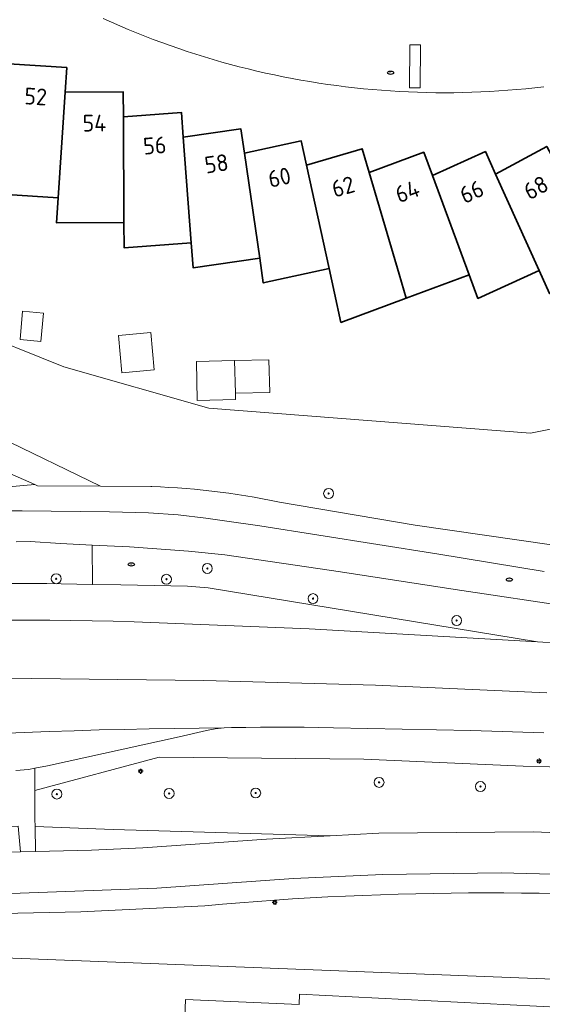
# Model space of a CAD drawing. Header units: metres. Extents: x 152610 to 160096, y 456114 to 462495.
# Tile 509 of 656: x 158143 to 158185, y 460450 to 460530. Entities that reach past the tile are written whole.
import ezdxf
from ezdxf.enums import TextEntityAlignment as Align

# ---------------------------------------------------------------- set-up
doc = ezdxf.new("R2010")
doc.units = ezdxf.units.M
doc.header["$LTSCALE"] = 0.5
doc.layers.get('0').update_dxf_attribs({"linetype": 'CONTINUOUS'})
for name, color, linetype, lineweight in [('B-PV-GR-BEPLANTING_CULTUUR_BOSPLANTSOEN-GV', 251, 'CONTINUOUS', 18), ('B-PV-GR-BOOM-S', 251, 'CONTINUOUS', 25), ('B-PV-IE-MEUBILAIR-S', 251, 'CONTINUOUS', 25), ('B-PV-OG-BEBOUWING-GV', 6, 'CONTINUOUS', 35), ('B-PV-OG-BEBOUWING-T18', 1, 'CONTINUOUS', 18), ('B-PV-OG-BEBOUWING_OVERBOUWING-GV', 251, 'CONTINUOUS', 18), ('B-PV-OG-BEBOUWING_SCHUUR-GV', 251, 'CONTINUOUS', 18), ('B-PV-OG-TERREIN_BEGROEID-GV', 251, 'CONTINUOUS', 18), ('B-PV-VH-GESLOTENVERHARDING_ASFALT-GV', 251, 'CONTINUOUS', 18), ('B-PV-VH-OPENVERHARDING_BETONSTRAATSTEEN-GV', 251, 'CONTINUOUS', 18), ('B-PV-VH-OPENVERHARDING_STRAATBAKSTEEN-GV', 251, 'CONTINUOUS', 18), ('B-PV-VH-OPENVERHARDING_TEGEL-GV', 251, 'CONTINUOUS', 18)]:
    doc.layers.add(name, color=color, linetype=linetype, lineweight=lineweight)
doc.styles.add('NLCS-ISO', font='NLCS-ISO.ttf')
doc.styles.add('NLCS-ISO-M750-T18', font='NLCS-ISO.ttf', dxfattribs={"height": 1.35})

# ---------------------------------------------------------------- blocks, each defined once
blk = doc.blocks.new('SIE-MEUBILAIR_PAAL_LICHTMAST-SO')
for points in [[(-0.62, 0), (-1, 0)], [(-0.71, 0.71), (-0.44, 0.44)], [(0, 1), (0, 0.62)], [(0.44, 0.44), (0.71, 0.71)], [(1, 0), (0.62, 0)], [(-0.71, -0.71), (-0.44, -0.44)], [(0, -0.62), (0, -1)], [(0.44, -0.44), (0.71, -0.71)]]:
    blk.add_lwpolyline(points)
blk.add_circle((0, 0), 0.5)
blk = doc.blocks.new('SIE-MEUBILAIR_PUT_RIOOLPUT-SO')
blk.add_ellipse((0, 0), major_axis=(1.25, 0), ratio=0.54)
at = {"style": 'NLCS-ISO'}
blk.add_text('ri', height=0.75, dxfattribs=at).set_placement((-0.04, 0.07), align=Align.MIDDLE_CENTER)
blk = doc.blocks.new('SGR-BOOM_GBKN-SO')
at = {"linetype": 'ByBlock', "lineweight": 18}
h = blk.add_hatch(color=0, dxfattribs=at)
h.dxf.hatch_style = 1
edge = h.paths.add_edge_path()
edge.add_arc((0, 0), 0.25, 0, 360)
at = {"color": 0, "linetype": 'ByBlock', "lineweight": 18}
for radius in [2, 0.25]:
    blk.add_circle((0, 0), radius, dxfattribs=at)
at = {"color": 0, "linetype": 'ByBlock', "lineweight": 18, "style": 'NLCS-ISO'}
blk.add_attdef('SOORT', (2.5, 0), '', height=1.5, dxfattribs=at)

msp = doc.modelspace()

# ---------------------------------------------------------------- linework, layer by layer
at = {"layer": 'B-PV-GR-BEPLANTING_CULTUUR_BOSPLANTSOEN-GV', "flags": 128}
for points in [[(158238.511, 460447.744), (158220.356, 460450.989), (158124.905, 460454.688), (158113.655, 460452.624), (158117.54, 460443.98)], [(158156.055, 460449.283), (158156.13, 460450.703), (158165.274, 460450.295), (158165.311, 460451.119), (158188.671, 460449.952)]]:
    msp.add_lwpolyline(points, dxfattribs=at)
at = {"layer": 'B-PV-OG-BEBOUWING-GV', "flags": 128}
for points in [[(158146.549, 460525.792), (158141.871, 460526.097), (158140.722, 460517.645), (158140.449, 460515.637), (158145.864, 460515.285), (158146.419, 460523.798)], [(158151.117, 460521.823), (158151.107, 460523.822), (158146.419, 460523.798), (158145.864, 460515.285), (158145.733, 460513.265), (158151.159, 460513.292)], [(158155.942, 460520.181), (158155.792, 460522.174), (158151.117, 460521.823), (158151.159, 460513.292), (158151.17, 460511.267), (158156.58, 460511.673)], [(158160.869, 460518.88), (158160.58, 460520.858), (158155.942, 460520.181), (158156.58, 460511.673), (158156.732, 460509.655), (158162.101, 460510.439)], [(158165.874, 460517.928), (158165.448, 460519.88), (158160.869, 460518.88), (158162.101, 460510.439), (158162.394, 460508.435), (158167.695, 460509.592)], [(158165.874, 460517.928), (158167.695, 460509.592), (158168.127, 460507.614), (158168.644, 460505.248), (158173.903, 460507.198), (158173.334, 460509.14), (158170.934, 460517.328), (158170.372, 460519.246)], [(158186.194, 460517.666), (158185.243, 460519.425), (158181.119, 460517.197), (158184.639, 460509.425), (158185.474, 460507.58), (158190.249, 460510.16)], [(158176.025, 460517.084), (158175.33, 460518.958), (158170.934, 460517.328), (158173.334, 460509.14), (158173.903, 460507.198), (158178.991, 460509.085)], [(158181.119, 460517.197), (158180.294, 460519.018), (158176.025, 460517.084), (158178.991, 460509.085), (158179.695, 460507.186), (158184.639, 460509.425)]]:
    msp.add_lwpolyline(points, close=True, dxfattribs=at)
at = {"layer": 'B-PV-OG-BEBOUWING_OVERBOUWING-GV', "flags": 128}
msp.add_lwpolyline([(158160.141, 460499.538), (158160.081, 460502.177), (158157, 460502.107), (158157.071, 460498.959), (158160.152, 460499.029)], close=True, dxfattribs=at)
at = {"layer": 'B-PV-OG-BEBOUWING_SCHUUR-GV', "flags": 128}
for points in [[(158144.677, 460505.99), (158142.993, 460506.145), (158142.783, 460503.869), (158144.467, 460503.714)], [(158153.605, 460501.43), (158153.328, 460504.44), (158150.718, 460504.2), (158150.995, 460501.19)], [(158160.081, 460502.177), (158160.141, 460499.538), (158162.911, 460499.609), (158162.844, 460502.248)]]:
    msp.add_lwpolyline(points, close=True, dxfattribs=at)
at = {"layer": 'B-PV-OG-TERREIN_BEGROEID-GV', "flags": 128}
for points in [[(158202.522, 460500.066), (158183.931, 460496.327), (158157.995, 460498.353), (158146.314, 460501.659), (158130.54, 460507.997), (158112.225, 460520.083), (158101.121, 460531.284)], [(158132.848, 460499.999), (158149.279, 460492.055), (158153.322, 460492.023), (158153.408, 460492.02), (158154.099, 460491.993), (158154.79, 460491.958), (158155.48, 460491.914), (158156.17, 460491.863), (158156.859, 460491.804), (158157.548, 460491.736), (158158.236, 460491.661), (158158.922, 460491.578), (158159.608, 460491.487), (158160.293, 460491.388), (158160.976, 460491.281), (158161.658, 460491.167), (158162.339, 460491.044), (158163.018, 460490.913), (158163.696, 460490.775), (158174.638, 460488.927), (158185.618, 460487.323)], [(158141.858, 460491.999), (158143.97, 460492.188), (158135.543, 460495.892)], [(158185.005, 460472.18), (158179.121, 460472.361), (158168.055, 460472.59), (158166.876, 460472.615), (158165.696, 460472.633), (158164.516, 460472.642), (158163.336, 460472.643), (158162.156, 460472.637), (158160.976, 460472.622), (158159.83, 460472.6), (158159.228, 460472.584), (158158.52, 460472.511), (158157.82, 460472.379), (158155.62, 460471.87), (158144.985, 460469.522), (158143.963, 460469.339), (158143.97, 460467.546), (158154.01, 460470.231), (158170.49, 460470.074), (158183.331, 460469.5), (158185.474, 460469.434)], [(158186.049, 460459.231), (158184.629, 460459.258), (158183.209, 460459.277), (158181.788, 460459.288), (158180.368, 460459.291), (158178.948, 460459.286), (158177.528, 460459.273), (158176.108, 460459.252), (158174.688, 460459.223), (158173.268, 460459.186), (158171.849, 460459.141), (158170.43, 460459.088), (158169.011, 460459.027), (158167.592, 460458.958), (158166.174, 460458.881), (158164.757, 460458.796), (158163.34, 460458.703), (158161.923, 460458.602), (158160.507, 460458.493), (158159.092, 460458.376), (158157.677, 460458.251), (158147.685, 460457.763), (158134.936, 460457.484)], [(158124.905, 460454.688), (158220.356, 460450.989)]]:
    msp.add_lwpolyline(points, dxfattribs=at)
for points in [[(158239.433, 460475.851), (158239.759, 460476.574), (158239.916, 460477.297), (158239.911, 460478.18), (158239.714, 460478.797), (158201.958, 460481.224), (158193.9, 460481.664), (158189.766, 460482.033), (158187.561, 460482.283), (158177.856, 460483.733), (158168.616, 460485.151), (158159.297, 460486.531), (158156.375, 460486.832), (158151.615, 460487.16), (158148.606, 460487.312), (158148.624, 460484.145), (158150.899, 460484.1), (158156.279, 460483.991), (158157.952, 460483.877), (158184.495, 460479.505), (158186.199, 460479.408), (158236.15, 460476.08), (158238.97, 460475.88)], [(158170.49, 460470.074), (158154.01, 460470.231), (158143.97, 460467.546), (158143.98, 460465.215), (158143.993, 460464.632), (158150.299, 460464.397), (158167.79, 460463.895), (158171.71, 460464.1), (158184.183, 460464.207), (158199.7, 460463.55), (158207.264, 460462.992), (158208.337, 460464.169), (158208.45, 460465.118), (158207.932, 460466.235), (158206.88, 460466.794), (158196.14, 460467.671), (158185.474, 460469.434), (158183.331, 460469.5)], [(158142.825, 460462.59), (158142.619, 460464.654), (158139.017, 460464.507), (158139.091, 460462.499)], [(158150.299, 460464.397), (158143.993, 460464.632), (158144.036, 460462.621), (158148.553, 460462.736), (158152.674, 460462.912), (158162.642, 460463.625), (158167.79, 460463.895)]]:
    msp.add_lwpolyline(points, close=True, dxfattribs=at)
at = {"layer": 'B-PV-VH-GESLOTENVERHARDING_ASFALT-GV', "flags": 128}
for points in [[(158135.543, 460495.892), (158143.97, 460492.188), (158144.186, 460492.093), (158149.279, 460492.055), (158132.848, 460499.999)], [(158185.618, 460487.323), (158174.638, 460488.927), (158163.696, 460490.775), (158163.018, 460490.913), (158162.339, 460491.044), (158161.658, 460491.167), (158160.976, 460491.281), (158160.293, 460491.388), (158159.608, 460491.487), (158158.922, 460491.578), (158158.236, 460491.661), (158157.548, 460491.736), (158156.859, 460491.804), (158156.17, 460491.863), (158155.48, 460491.914), (158154.79, 460491.958), (158154.099, 460491.993), (158153.408, 460492.02), (158153.322, 460492.023), (158149.279, 460492.055), (158144.186, 460492.093), (158143.97, 460492.188), (158141.858, 460491.999)], [(158138.083, 460490.058), (158142.948, 460490.068), (158149.983, 460489.996), (158153.143, 460489.901), (158155.521, 460489.741), (158157.754, 460489.486), (158159.646, 460489.205), (158162.115, 460488.854), (158176.369, 460486.618), (158185.04, 460485.181)], [(158185.04, 460485.181), (158176.369, 460486.618), (158162.115, 460488.854), (158159.646, 460489.205), (158157.754, 460489.486), (158155.521, 460489.741), (158153.143, 460489.901), (158149.983, 460489.996), (158142.948, 460490.068), (158138.083, 460490.058)], [(158142.47, 460487.577), (158143.588, 460487.587), (158146.032, 460487.442), (158148.606, 460487.312), (158151.615, 460487.16), (158156.375, 460486.832), (158159.297, 460486.531), (158168.616, 460485.151), (158177.856, 460483.733), (158187.561, 460482.283)], [(158186.199, 460479.408), (158184.495, 460479.505), (158166.097, 460480.558), (158151.988, 460481.139), (158150.288, 460481.18), (158148.588, 460481.214), (158146.888, 460481.239), (158145.188, 460481.256), (158143.488, 460481.266), (158141.787, 460481.267)], [(158185.257, 460475.397), (158171.427, 460476.025), (158157.587, 460476.412), (158143.743, 460476.558), (158129.887, 460476.461)], [(158129.887, 460476.461), (158143.743, 460476.558), (158157.587, 460476.412), (158171.427, 460476.025), (158185.257, 460475.397)], [(158141.105, 460472.131), (158143.118, 460472.213), (158145.131, 460472.288), (158147.144, 460472.354), (158149.158, 460472.412), (158151.171, 460472.463), (158153.185, 460472.505), (158155.199, 460472.539), (158157.214, 460472.566), (158159.228, 460472.584), (158159.83, 460472.6), (158160.976, 460472.622), (158162.156, 460472.637), (158163.336, 460472.643), (158164.516, 460472.642), (158165.696, 460472.633), (158166.876, 460472.615), (158168.055, 460472.59), (158179.121, 460472.361), (158185.005, 460472.18)], [(158199.7, 460463.55), (158184.183, 460464.207), (158171.71, 460464.1), (158167.79, 460463.895), (158162.642, 460463.625), (158152.674, 460462.912), (158148.553, 460462.736), (158144.036, 460462.621), (158142.825, 460462.59), (158139.091, 460462.499)], [(158109.057, 460458.464), (158142.781, 460459.261), (158153.803, 460459.657), (158164.814, 460460.458), (158172.017, 460460.782), (158181.578, 460460.891), (158190.857, 460460.663)]]:
    msp.add_lwpolyline(points, dxfattribs=at)
at = {"layer": 'B-PV-VH-OPENVERHARDING_BETONSTRAATSTEEN-GV', "flags": 128}
msp.add_lwpolyline([(158174.168, 460524.158), (158175.035, 460524.149), (158175.068, 460527.611), (158174.201, 460527.619)], close=True, dxfattribs=at)
for points in [[(158141.787, 460481.267), (158143.488, 460481.266), (158145.188, 460481.256), (158146.888, 460481.239), (158148.588, 460481.214), (158150.288, 460481.18), (158151.988, 460481.139), (158166.097, 460480.558), (158184.495, 460479.505), (158157.952, 460483.877), (158156.279, 460483.991), (158150.899, 460484.1), (158148.624, 460484.145), (158146.098, 460484.196), (158144.935, 460484.219), (158141.247, 460484.215)], [(158142.44, 460469.16), (158143.459, 460469.227), (158143.963, 460469.339), (158144.985, 460469.522), (158155.62, 460471.87), (158157.82, 460472.379), (158158.52, 460472.511), (158159.228, 460472.584), (158157.214, 460472.566), (158155.199, 460472.539), (158153.185, 460472.505), (158151.171, 460472.463), (158149.158, 460472.412), (158147.144, 460472.354), (158145.131, 460472.288), (158143.118, 460472.213), (158141.105, 460472.131)]]:
    msp.add_lwpolyline(points, dxfattribs=at)
at = {"layer": 'B-PV-VH-OPENVERHARDING_STRAATBAKSTEEN-GV', "flags": 128}
msp.add_lwpolyline([(158149.495, 460529.735), (158150.159, 460529.437), (158150.826, 460529.145), (158151.496, 460528.861), (158152.169, 460528.585), (158152.845, 460528.316), (158153.524, 460528.054), (158154.206, 460527.8), (158154.89, 460527.553), (158155.577, 460527.314), (158156.267, 460527.082), (158156.96, 460526.859), (158157.654, 460526.642), (158158.351, 460526.433), (158159.051, 460526.232), (158159.752, 460526.039), (158160.456, 460525.854), (158161.161, 460525.676), (158161.869, 460525.506), (158162.578, 460525.343), (158163.29, 460525.189), (158164.002, 460525.042), (158164.716, 460524.903), (158165.432, 460524.772), (158166.15, 460524.649), (158166.868, 460524.534), (158167.588, 460524.427), (158168.309, 460524.328), (158169.03, 460524.236), (158169.753, 460524.153), (158170.477, 460524.077), (158171.202, 460524.009), (158171.927, 460523.95), (158172.653, 460523.898), (158173.379, 460523.855), (158174.106, 460523.819), (158174.833, 460523.791), (158175.56, 460523.772), (158176.288, 460523.76), (158177.016, 460523.756), (158177.743, 460523.761), (158178.471, 460523.773), (158179.198, 460523.793), (158179.925, 460523.822), (158180.652, 460523.858), (158181.378, 460523.902), (158182.104, 460523.955), (158182.829, 460524.015), (158183.554, 460524.083), (158184.277, 460524.159), (158185, 460524.243)], dxfattribs=at)
msp.add_lwpolyline([(158174.168, 460524.158), (158174.201, 460527.619), (158175.068, 460527.611), (158175.035, 460524.149)], close=True, dxfattribs=at)
at = {"layer": 'B-PV-VH-OPENVERHARDING_TEGEL-GV', "flags": 128}
for points in [[(158141.247, 460484.215), (158144.935, 460484.219), (158146.098, 460484.196), (158148.624, 460484.145), (158148.606, 460487.312), (158146.032, 460487.442), (158143.588, 460487.587), (158142.47, 460487.577)], [(158142.619, 460464.654), (158142.825, 460462.59), (158144.036, 460462.621), (158143.993, 460464.632), (158143.98, 460465.215), (158143.97, 460467.546), (158143.963, 460469.339), (158143.459, 460469.227), (158142.44, 460469.16)], [(158190.857, 460460.663), (158181.578, 460460.891), (158172.017, 460460.782), (158164.814, 460460.458), (158153.803, 460459.657), (158142.781, 460459.261), (158109.057, 460458.464)], [(158134.936, 460457.484), (158147.685, 460457.763), (158157.677, 460458.251), (158159.092, 460458.376), (158160.507, 460458.493), (158161.923, 460458.602), (158163.34, 460458.703), (158164.757, 460458.796), (158166.174, 460458.881), (158167.592, 460458.958), (158169.011, 460459.027), (158170.43, 460459.088), (158171.849, 460459.141), (158173.268, 460459.186), (158174.688, 460459.223), (158176.108, 460459.252), (158177.528, 460459.273), (158178.948, 460459.286), (158180.368, 460459.291), (158181.788, 460459.288), (158183.209, 460459.277), (158184.629, 460459.258), (158186.049, 460459.231)]]:
    msp.add_lwpolyline(points, dxfattribs=at)

# ---------------------------------------------------------------- block references
at = {"layer": 'B-PV-GR-BOOM-S', "xscale": 0.2, "yscale": 0.2, "zscale": 0.2}
for p in [(158167.659, 460491.467), (158157.884, 460485.428), (158145.7, 460484.6), (158154.587, 460484.556), (158166.4, 460483), (158177.979, 460481.231), (158171.726, 460468.192), (158145.751, 460467.249), (158154.8, 460467.3), (158161.781, 460467.335), (158179.898, 460467.858)]:
    msp.add_blockref('SGR-BOOM_GBKN-SO', p, dxfattribs=at)
at = {"layer": 'B-PV-IE-MEUBILAIR-S', "xscale": 0.2, "yscale": 0.2, "zscale": 0.2}
for name, p in [('SIE-MEUBILAIR_PUT_RIOOLPUT-SO', (158172.65, 460525.37)), ('SIE-MEUBILAIR_PUT_RIOOLPUT-SO', (158151.753, 460485.752)), ('SIE-MEUBILAIR_PUT_RIOOLPUT-SO', (158182.236, 460484.525)), ('SIE-MEUBILAIR_PAAL_LICHTMAST-SO', (158184.623, 460469.904)), ('SIE-MEUBILAIR_PAAL_LICHTMAST-SO', (158152.497, 460469.09)), ('SIE-MEUBILAIR_PAAL_LICHTMAST-SO', (158163.319, 460458.526))]:
    msp.add_blockref(name, p, dxfattribs=at)

# ---------------------------------------------------------------- texts
at = {"layer": 'B-PV-OG-BEBOUWING-T18', "style": 'NLCS-ISO-M750-T18'}
for s, rotation, p in [('52', 356.3, (158144.048, 460523.45)), ('54', 0.3, (158148.776, 460521.31)), ('56', 4.3, (158153.642, 460519.506)), ('58', 8.3, (158158.622, 460518.046)), ('60', 12.3, (158163.692, 460516.938)), ('62', 16.3, (158168.826, 460516.188)), ('64', 20.3, (158174.001, 460515.799)), ('66', 24.4, (158179.191, 460515.774)), ('68', 28.4, (158184.369, 460516.111))]:
    msp.add_text(s, height=1.35, rotation=rotation, dxfattribs=at).set_placement(p, align=Align.MIDDLE)

doc.saveas('drawing.dxf')
